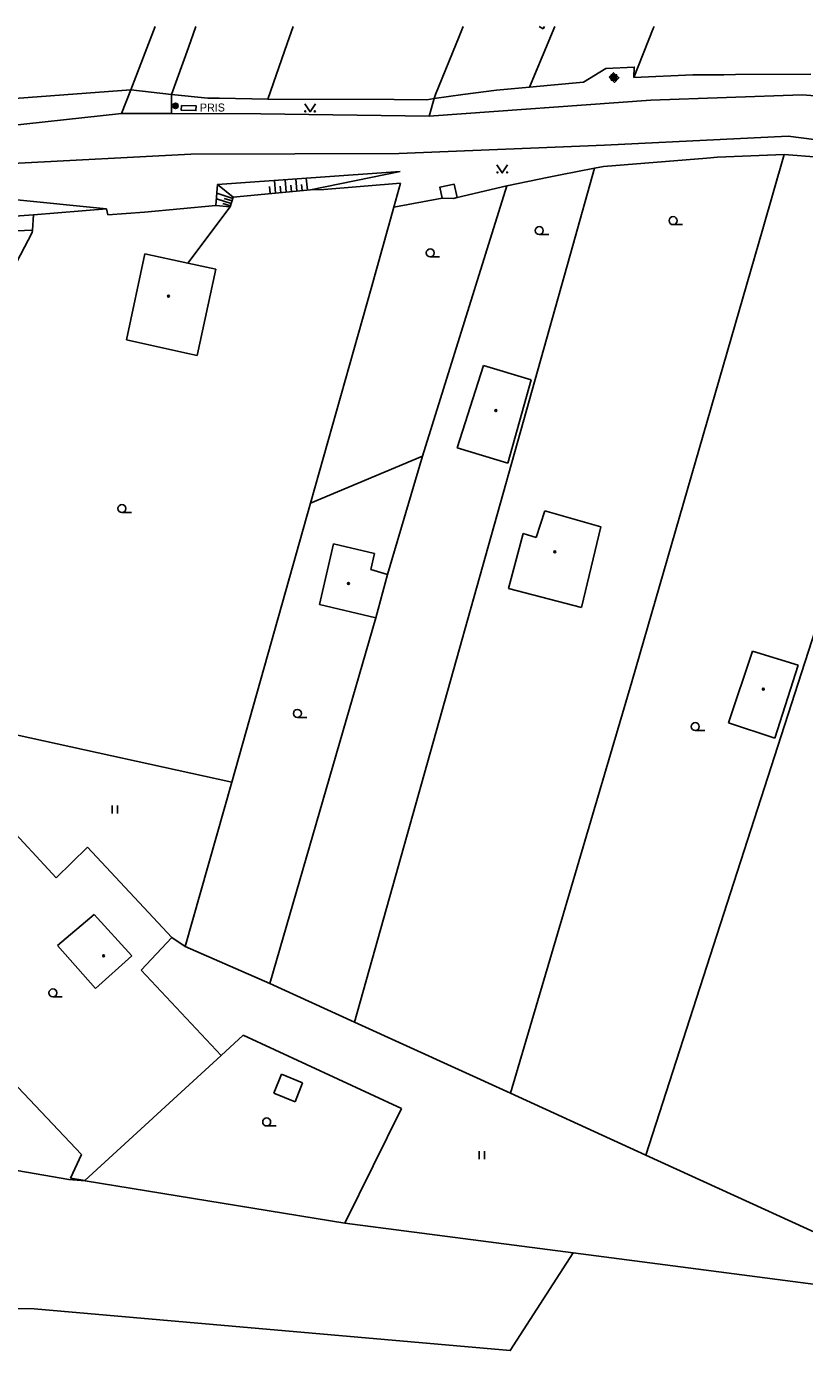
# Model space of a CAD drawing. Extents: x -595546 to -593986, y -1160845 to -1159202.
# Drawn here: x -594794.9 to -594721.9, y -1159328.2 to -1159204.1 of the extents above; entities that cross this region are included whole.
import ezdxf

# ---------------------------------------------------------------- set-up
doc = ezdxf.new("R2010")
doc.units = 0
for name, color, linetype in [('DOP - budovy nerozlisene - VP', 7, 'Continuous'), ('DOP - ploty', 7, 'Continuous'), ('DOP - rozhrani ploch obecne', 7, 'Continuous'), ('Level 25', 7, 'Continuous'), ('Level 36', 7, 'Continuous'), ('Level 39', 7, 'Continuous'), ('silnoproud - povrch.  znaky a  RIS  skut. velikost', 7, 'Continuous'), ('Specificka linie pasportu komunikaci', 7, 'Continuous'), ('TM - budovy zdene_ betonove - VP', 7, 'Continuous'), ('TM - dolni hrana svahu', 7, 'Continuous'), ('TM - horni hrana svahu', 7, 'Continuous'), ('TM - komunikace - VP', 7, 'Continuous'), ('TM - letecke snimky - pomocna linie', 7, 'Continuous'), ('TM - plot drateny_ kovovy - VP', 7, 'Continuous'), ('TM - popis objektu', 7, 'Continuous'), ('TM - rozhrani ploch obecne - VP', 7, 'Continuous'), ('TM - srafovani', 7, 'Continuous'), ('TM - vjezd na pozemek', 7, 'Continuous')]:
    doc.layers.add(name, color=color, linetype=linetype)

msp = doc.modelspace()

# ---------------------------------------------------------------- linework, layer by layer
at = {"layer": 'DOP - budovy nerozlisene - VP'}
for points in [[(-594746.45, -1159204.34), (-594746.83, -1159204.13)], [(-594746.33, -1159204.13), (-594746.45, -1159204.34)], [(-594754.5, -1159243.62), (-594752.04, -1159235.92)], [(-594752.04, -1159235.92), (-594747.57, -1159237.26)], [(-594747.57, -1159237.26), (-594749.77, -1159245.07)], [(-594749.77, -1159245.07), (-594754.5, -1159243.62)], [(-594747.11, -1159252.03), (-594746.29, -1159249.54)], [(-594746.29, -1159249.54), (-594741.04, -1159251.02)], [(-594749.69, -1159256.8), (-594748.33, -1159251.66)], [(-594748.33, -1159251.66), (-594747.11, -1159252.03)], [(-594741.04, -1159251.02), (-594742.84, -1159258.59)], [(-594767.43, -1159258.32), (-594766.1, -1159252.62)], [(-594766.1, -1159252.62), (-594762.26, -1159253.52)], [(-594762.26, -1159253.52), (-594762.61, -1159255.03)], [(-594761.05, -1159255.49), (-594762.61, -1159255.03)], [(-594761.05, -1159255.49), (-594762.15, -1159259.55)], [(-594742.84, -1159258.59), (-594749.69, -1159256.8)], [(-594762.15, -1159259.55), (-594767.43, -1159258.32)], [(-594729.08, -1159269.4), (-594726.82, -1159262.67)], [(-594726.82, -1159262.67), (-594722.52, -1159264)], [(-594722.52, -1159264), (-594724.73, -1159270.85)], [(-594724.73, -1159270.85), (-594729.08, -1159269.4)], [(-594792.01, -1159290.28), (-594788.56, -1159287.35)], [(-594788.56, -1159287.35), (-594785.02, -1159291.23)], [(-594788.42, -1159294.29), (-594792.01, -1159290.28)], [(-594785.02, -1159291.23), (-594788.42, -1159294.29)]]:
    msp.add_lwpolyline(points, dxfattribs=at)
at = {"layer": 'DOP - ploty'}
for points in [[(-594779.03, -1159204.13), (-594779.72, -1159206.11)], [(-594769.89, -1159204.13), (-594770.45, -1159205.73)], [(-594753.96, -1159204.13), (-594754.34, -1159205.07)], [(-594736.04, -1159204.13), (-594736.12, -1159204.33)], [(-594738.14, -1159265.55), (-594725.85, -1159223.1)], [(-594764.14, -1159297.44), (-594743.66, -1159224.66)], [(-594757.76, -1159244.4), (-594751.86, -1159225.46)], [(-594768.27, -1159248.82), (-594762.59, -1159228.68)], [(-594749.5, -1159304.12), (-594738.14, -1159265.55)], [(-594764.14, -1159297.44), (-594749.5, -1159304.12)], [(-594736.81, -1159309.92), (-594749.5, -1159304.12)], [(-594713.4, -1159320.62), (-594736.81, -1159309.92)]]:
    msp.add_lwpolyline(points, dxfattribs=at)
at = {"layer": 'DOP - rozhrani ploch obecne'}
for points in [[(-594745.35, -1159204.13), (-594747.72, -1159209.82)], [(-594757.76, -1159244.4), (-594768.27, -1159248.82)], [(-594761.05, -1159255.49), (-594757.76, -1159244.4)], [(-594768.27, -1159248.82), (-594775.65, -1159274.95)], [(-594772.07, -1159293.82), (-594762.15, -1159259.55)], [(-594736.81, -1159309.92), (-594720.95, -1159260.74)], [(-594775.65, -1159274.95), (-594795.88, -1159270.52)], [(-594775.65, -1159274.95), (-594780.01, -1159290.35)], [(-594792.12, -1159283.92), (-594797.04, -1159278.6)], [(-594789.17, -1159281.04), (-594792.12, -1159283.92)], [(-594781.28, -1159289.52), (-594789.17, -1159281.04)], [(-594809.24, -1159289.26), (-594789.76, -1159309.87)], [(-594784.16, -1159292.59), (-594781.28, -1159289.52)], [(-594781.28, -1159289.52), (-594780.01, -1159290.35)], [(-594780.01, -1159290.35), (-594772.07, -1159293.82)], [(-594776.66, -1159300.59), (-594784.16, -1159292.59)], [(-594772.07, -1159293.82), (-594764.14, -1159297.44)], [(-594774.57, -1159298.66), (-594776.66, -1159300.59)], [(-594759.72, -1159305.54), (-594774.57, -1159298.66)], [(-594776.66, -1159300.59), (-594789.44, -1159312.31)], [(-594771.72, -1159304.11), (-594770.98, -1159302.32)], [(-594770.98, -1159302.32), (-594769.02, -1159303.14)], [(-594769.7, -1159304.93), (-594771.72, -1159304.11)], [(-594769.02, -1159303.14), (-594769.7, -1159304.93)], [(-594765.06, -1159316.29), (-594759.72, -1159305.54)], [(-594801.26, -1159310.42), (-594790.92, -1159312.19)], [(-594789.76, -1159309.87), (-594790.79, -1159312.09)], [(-594790.92, -1159312.19), (-594789.41, -1159312.34), (-594765.06, -1159316.29)], [(-594789.44, -1159312.31), (-594790.79, -1159312.09)], [(-594765.06, -1159316.29), (-594743.62, -1159319.08)], [(-594743.62, -1159319.08), (-594706.51, -1159323.91)]]:
    msp.add_lwpolyline(points, dxfattribs=at)
at = {"layer": 'Level 25'}
for points in [[(-594740.06, -1159209.16), (-594739.56, -1159209.16), (-594739.56, -1159208.66), (-594740.06, -1159208.66)], [(-594740.01, -1159209.11), (-594739.61, -1159209.11), (-594739.61, -1159208.71), (-594740.01, -1159208.71)], [(-594739.96, -1159209.06), (-594739.66, -1159209.06), (-594739.66, -1159208.76), (-594739.96, -1159208.76)], [(-594739.91, -1159209.01), (-594739.71, -1159209.01), (-594739.71, -1159208.81), (-594739.91, -1159208.81)], [(-594739.86, -1159208.96), (-594739.76, -1159208.96), (-594739.76, -1159208.86), (-594739.86, -1159208.86)]]:
    msp.add_lwpolyline(points, close=True, dxfattribs=at)
for radius in [0.25, 0.2, 0.15, 0.1, 0.05]:
    msp.add_circle((-594780.93, -1159211.57), radius, dxfattribs=at)
at = {"layer": 'Level 36'}
for p, q in [((-594746.81, -1159223.64), (-594745.93, -1159223.64)), ((-594734.26, -1159222.7), (-594733.39, -1159222.7)), ((-594757.04, -1159225.73), (-594756.16, -1159225.73)), ((-594785.95, -1159249.68), (-594785.07, -1159249.68)), ((-594769.5, -1159268.89), (-594768.62, -1159268.89)), ((-594732.18, -1159270.12), (-594731.3, -1159270.12)), ((-594786.88, -1159277.89), (-594786.88, -1159277.14)), ((-594786.38, -1159277.89), (-594786.38, -1159277.14)), ((-594792.43, -1159295.09), (-594791.55, -1159295.09)), ((-594772.38, -1159307.18), (-594771.5, -1159307.18)), ((-594752.45, -1159310.31), (-594752.45, -1159309.56)), ((-594751.95, -1159310.31), (-594751.95, -1159309.56))]:
    msp.add_line(p, q, dxfattribs=at)
for points in [[(-594768.81, -1159211.38), (-594768.31, -1159212.13), (-594767.81, -1159211.38)], [(-594750.78, -1159217.11), (-594750.28, -1159217.86), (-594749.78, -1159217.11)]]:
    msp.add_lwpolyline(points, dxfattribs=at)
for centre, radius in [((-594768.76, -1159212.08), 0.05), ((-594767.86, -1159212.08), 0.05), ((-594750.73, -1159217.81), 0.05), ((-594749.83, -1159217.81), 0.05), ((-594734.26, -1159222.33), 0.375), ((-594746.81, -1159223.26), 0.375), ((-594757.04, -1159225.35), 0.375), ((-594785.95, -1159249.31), 0.375), ((-594769.5, -1159268.52), 0.375), ((-594732.18, -1159269.75), 0.375), ((-594792.43, -1159294.71), 0.375), ((-594772.38, -1159306.81), 0.375)]:
    msp.add_circle(centre, radius, dxfattribs=at)
at = {"layer": 'Level 39'}
for centre, radius in [((-594781.59, -1159229.41), 0.09), ((-594781.59, -1159229.41), 0.0398), ((-594750.88, -1159240.13), 0.09), ((-594750.88, -1159240.13), 0.0398), ((-594745.36, -1159253.36), 0.09), ((-594745.36, -1159253.36), 0.0398), ((-594764.71, -1159256.34), 0.09), ((-594764.71, -1159256.34), 0.0398), ((-594725.8, -1159266.24), 0.09), ((-594725.8, -1159266.24), 0.0398), ((-594787.67, -1159291.23), 0.09), ((-594787.67, -1159291.23), 0.0398)]:
    msp.add_circle(centre, radius, dxfattribs=at)
at = {"layer": 'silnoproud - povrch.  znaky a  RIS  skut. velikost'}
msp.add_lwpolyline([(-594780.38, -1159211.53), (-594779, -1159211.56), (-594779.01, -1159212.01), (-594780.39, -1159211.98), (-594780.38, -1159211.53)], dxfattribs=at)
at = {"layer": 'Specificka linie pasportu komunikaci'}
msp.add_lwpolyline([(-594785.98, -1159212.29), (-594781.32, -1159212.28)], dxfattribs=at)
at = {"layer": 'TM - budovy zdene_ betonove - VP'}
for points in [[(-594785.54, -1159233.51), (-594783.8, -1159225.45)], [(-594783.8, -1159225.45), (-594779.78, -1159226.32)], [(-594779.78, -1159226.32), (-594777.15, -1159226.89)], [(-594777.15, -1159226.89), (-594778.9, -1159234.96)], [(-594780.04, -1159234.71), (-594785.54, -1159233.51)], [(-594778.9, -1159234.96), (-594780.04, -1159234.71)]]:
    msp.add_lwpolyline(points, dxfattribs=at)
at = {"layer": 'TM - dolni hrana svahu'}
for points in [[(-594776.99, -1159218.94), (-594759.85, -1159217.71)], [(-594776.99, -1159218.94), (-594777.15, -1159220.9)], [(-594803.23, -1159220.52), (-594796.43, -1159220.31), (-594787.41, -1159221.21)]]:
    msp.add_lwpolyline(points, dxfattribs=at)
at = {"layer": 'TM - horni hrana svahu'}
for points in [[(-594759.85, -1159217.71), (-594768.26, -1159219.44)], [(-594776.99, -1159218.94), (-594775.52, -1159220.12)]]:
    msp.add_lwpolyline(points, dxfattribs=at)
at = {"layer": 'TM - komunikace - VP'}
for points in [[(-594785.11, -1159210.08), (-594785.98, -1159212.29)], [(-594781.32, -1159212.28), (-594781.32, -1159210.51)], [(-594715.59, -1159211.05), (-594722.16, -1159210.54), (-594736.36, -1159211.04), (-594757.13, -1159212.55)], [(-594785.98, -1159212.29), (-594798.63, -1159213.65), (-594811.52, -1159215.88), (-594818.91, -1159216.83), (-594830.55, -1159219.9)], [(-594757.13, -1159212.55), (-594772.94, -1159212.31), (-594781.32, -1159212.28)], [(-594824.74, -1159221.23), (-594809.47, -1159219.16), (-594796.22, -1159216.97), (-594779.49, -1159216.11), (-594759.98, -1159216.05), (-594740.71, -1159215.27), (-594723.48, -1159214.4), (-594707.13, -1159216.5), (-594696.66, -1159219.03), (-594685.68, -1159223.41), (-594681.17, -1159225.84)]]:
    msp.add_lwpolyline(points, dxfattribs=at)
at = {"layer": 'TM - letecke snimky - pomocna linie'}
for points in [[(-594785.11, -1159210.08), (-594782.83, -1159204.13)], [(-594816.6, -1159323.9), (-594794.2, -1159324.31), (-594749.54, -1159328.23), (-594743.62, -1159319.08)]]:
    msp.add_lwpolyline(points, dxfattribs=at)
at = {"layer": 'TM - plot drateny_ kovovy - VP'}
for points in [[(-594736.12, -1159204.33), (-594737.96, -1159208.91)], [(-594779.72, -1159206.11), (-594781.32, -1159210.51)], [(-594770.45, -1159205.73), (-594772.27, -1159210.95)], [(-594754.34, -1159205.07), (-594756.56, -1159210.5)], [(-594737.96, -1159208.91), (-594737.9, -1159207.94), (-594740.58, -1159208.06), (-594742.66, -1159209.34)], [(-594732.4, -1159208.67), (-594737.96, -1159208.91)], [(-594721.35, -1159208.61), (-594728.4, -1159208.63)], [(-594747.72, -1159209.82), (-594750.81, -1159210.11)], [(-594745.73, -1159209.63), (-594747.72, -1159209.82)], [(-594785.11, -1159210.08), (-594798.98, -1159211.09)], [(-594777.9, -1159210.85), (-594781.32, -1159210.51)], [(-594772.27, -1159210.95), (-594776.81, -1159210.84)], [(-594760.41, -1159210.96), (-594772.27, -1159210.95)], [(-594756.67, -1159210.89), (-594757.37, -1159210.99)], [(-594753.99, -1159210.49), (-594756.67, -1159210.89)], [(-594756.56, -1159210.5), (-594756.67, -1159210.89)], [(-594730.11, -1159216.39), (-594723.83, -1159216.14)], [(-594725.85, -1159223.1), (-594723.83, -1159216.14)], [(-594723.83, -1159216.14), (-594714.18, -1159216.87)], [(-594744.82, -1159218.03), (-594741.62, -1159217.41)], [(-594743.66, -1159224.66), (-594741.62, -1159217.41)], [(-594741.62, -1159217.41), (-594740.79, -1159217.25)], [(-594740.79, -1159217.25), (-594731.11, -1159216.48)], [(-594749.86, -1159219.06), (-594745.91, -1159218.26)], [(-594775.52, -1159220.12), (-594768.26, -1159219.44)], [(-594767.03, -1159219.41), (-594759.83, -1159218.81)], [(-594759.83, -1159218.81), (-594760.45, -1159221.07)], [(-594749.86, -1159219.06), (-594754.51, -1159220.16)], [(-594751.86, -1159225.46), (-594749.86, -1159219.06)], [(-594783.85, -1159221.52), (-594777.15, -1159220.9)], [(-594779.78, -1159226.32), (-594775.81, -1159221.04)], [(-594777.15, -1159220.9), (-594775.81, -1159221.04)], [(-594775.81, -1159221.04), (-594775.52, -1159220.12)], [(-594762.59, -1159228.68), (-594760.45, -1159221.07)], [(-594760.45, -1159221.07), (-594755.93, -1159220.22)], [(-594754.51, -1159220.16), (-594754.85, -1159220.24)], [(-594796.44, -1159221.95), (-594794.24, -1159221.77)], [(-594794.35, -1159223.21), (-594794.24, -1159221.77)], [(-594794.24, -1159221.77), (-594787.41, -1159221.21)], [(-594787.41, -1159221.21), (-594787.27, -1159221.77)], [(-594801.33, -1159236.72), (-594794.36, -1159223.44), (-594794.35, -1159223.21)]]:
    msp.add_lwpolyline(points, dxfattribs=at)
at = {"layer": 'TM - rozhrani ploch obecne - VP'}
for points in [[(-594740.27, -1159208.89), (-594739.85, -1159208.46), (-594739.35, -1159208.94), (-594739.77, -1159209.37), (-594740.27, -1159208.89)], [(-594757.13, -1159212.55), (-594756.67, -1159210.89)], [(-594755.93, -1159220.22), (-594756.15, -1159219.2), (-594754.78, -1159218.91), (-594754.51, -1159220.16)], [(-594796.59, -1159223.32), (-594794.35, -1159223.21)]]:
    msp.add_lwpolyline(points, dxfattribs=at)
at = {"layer": 'TM - srafovani'}
for points in [[(-594771.54, -1159219.75), (-594771.66, -1159218.56)], [(-594770.55, -1159219.65), (-594770.66, -1159218.49)], [(-594769.55, -1159219.56), (-594769.66, -1159218.41)], [(-594768.56, -1159219.47), (-594768.66, -1159218.34)], [(-594775.56, -1159220.24), (-594777.06, -1159219.76)], [(-594772.04, -1159219.79), (-594772.1, -1159219.13)], [(-594771.05, -1159219.7), (-594771.1, -1159219.09)], [(-594770.05, -1159219.61), (-594770.11, -1159218.99)], [(-594769.06, -1159219.51), (-594769.11, -1159218.95)], [(-594775.71, -1159220.71), (-594777.1, -1159220.27)], [(-594775.78, -1159220.95), (-594776.5, -1159220.72)], [(-594775.63, -1159220.48), (-594776.38, -1159220.24)]]:
    msp.add_lwpolyline(points, dxfattribs=at)
at = {"layer": 'TM - vjezd na pozemek'}
for points in [[(-594732.4, -1159208.67), (-594729.49, -1159208.66)], [(-594729.49, -1159208.66), (-594728.4, -1159208.63)], [(-594745.73, -1159209.63), (-594742.66, -1159209.34)], [(-594785.11, -1159210.08), (-594781.32, -1159210.51)], [(-594777.9, -1159210.85), (-594776.81, -1159210.84)], [(-594760.41, -1159210.96), (-594757.37, -1159210.99)], [(-594753.99, -1159210.49), (-594750.81, -1159210.11)], [(-594730.11, -1159216.39), (-594731.11, -1159216.48)], [(-594744.82, -1159218.03), (-594745.91, -1159218.26)], [(-594767.03, -1159219.41), (-594768.26, -1159219.44)], [(-594754.85, -1159220.24), (-594755.93, -1159220.22)], [(-594783.85, -1159221.52), (-594787.27, -1159221.77)]]:
    msp.add_lwpolyline(points, dxfattribs=at)

# ---------------------------------------------------------------- texts
at = {"layer": 'TM - popis objektu'}
msp.add_text('PRIS', height=0.75, dxfattribs=at).set_placement((-594778.64, -1159212.1))

doc.saveas('drawing.dxf')
